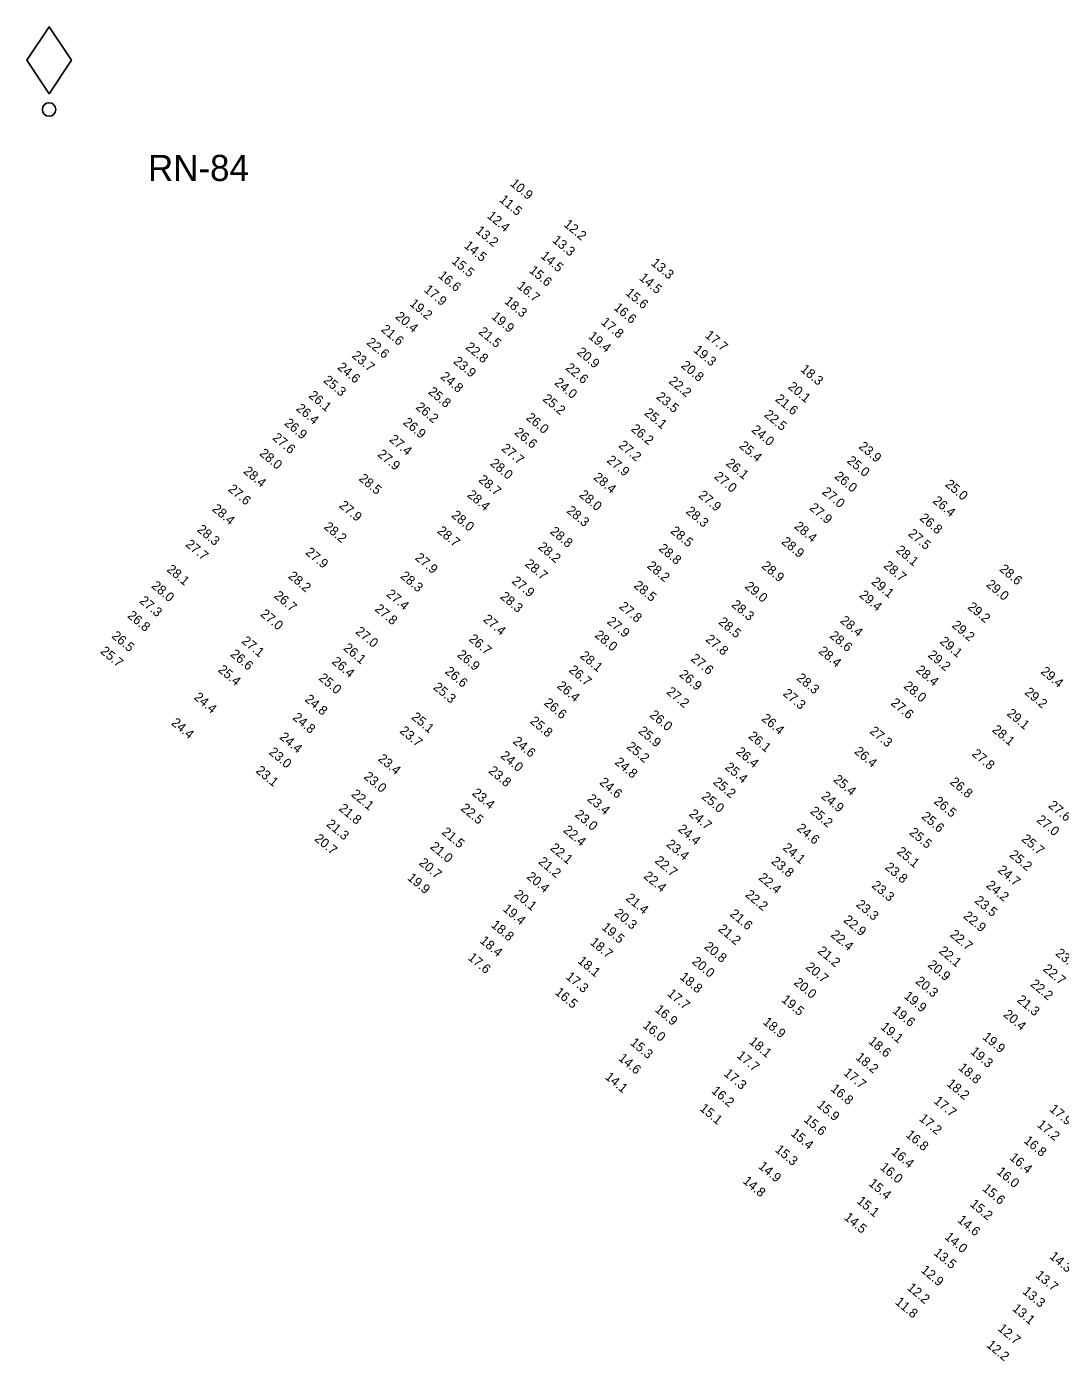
# Model space of a CAD drawing. Extents: x 1023796 to 1112670, y 656573 to 837340.
# Drawn here: x 1039173 to 1039727, y 765226 to 765941 of the extents above; entities that cross this region are included whole.
import ezdxf

# ---------------------------------------------------------------- set-up
doc = ezdxf.new("R2010")
doc.units = 0
doc.layers.add('V-CHAN-NAID', color=7, linetype='Continuous')
doc.layers.add('V-TOPO-SOUN', color=7, linetype='Continuous')

msp = doc.modelspace()

# ---------------------------------------------------------------- linework, layer by layer
at = {"layer": 'V-CHAN-NAID'}
msp.add_lwpolyline([(1039184.88, 765905.46), (1039196.88, 765923.46), (1039184.88, 765941.46), (1039172.88, 765923.46)], close=True, dxfattribs=at)
msp.add_circle((1039184.88, 765897.06), 3.6, dxfattribs=at)

# ---------------------------------------------------------------- texts
msp.add_text('RN-84', height=14, dxfattribs=at).set_placement((1039237.94, 765858.71))
at = {"layer": 'V-TOPO-SOUN'}
for s, p in [('10.9 ', (1039431.78, 765856.7)), ('11.5 ', (1039425.95, 765848.1)), ('12.4 ', (1039419.43, 765839.38)), ('12.2 ', (1039460.5, 765834.84)), ('13.2 ', (1039413.26, 765831.42)), ('13.3 ', (1039454.39, 765826.35)), ('14.5 ', (1039407.04, 765823.43)), ('15.5 ', (1039400.4, 765815.11)), ('14.5 ', (1039448.11, 765817.9)), ('13.3 ', (1039507.36, 765814.05)), ('16.6 ', (1039393.21, 765807.35)), ('15.6 ', (1039441.94, 765810.1)), ('14.5 ', (1039500.99, 765806.15)), ('17.9 ', (1039385.59, 765799.8)), ('16.7 ', (1039435.48, 765801.76)), ('15.6 ', (1039493.64, 765798.09)), ('19.2 ', (1039377.89, 765792.34)), ('18.3 ', (1039428.66, 765793.58)), ('16.6 ', (1039487.3, 765790.21)), ('20.4 ', (1039370.22, 765785.38)), ('19.9 ', (1039421.77, 765785.4)), ('21.6 ', (1039362.53, 765778.49)), ('21.5 ', (1039414.82, 765777.25)), ('17.8 ', (1039480.49, 765782.37)), ('22.6 ', (1039354.75, 765771.51)), ('22.8 ', (1039407.84, 765769.06)), ('19.4 ', (1039473.71, 765774.79)), ('17.7 ', (1039536.26, 765775.31)), ('23.7 ', (1039346.94, 765764.42)), ('23.9 ', (1039401.31, 765761.36)), ('20.9 ', (1039467.57, 765766.29)), ('19.3 ', (1039530.09, 765767.43)), ('24.6 ', (1039339.16, 765758.21)), ('22.6 ', (1039461.44, 765757.93)), ('20.8 ', (1039523.44, 765759.13)), ('18.3 ', (1039587.46, 765757.1)), ('25.3 ', (1039331.61, 765751.2)), ('24.8 ', (1039394.43, 765753.22)), ('24.0 ', (1039455.51, 765749.96)), ('22.2 ', (1039516.78, 765750.77)), ('20.1 ', (1039580.76, 765747.82)), ('26.1 ', (1039323.73, 765743.05)), ('25.8 ', (1039387.81, 765745.1)), ('25.2 ', (1039449.22, 765741.27)), ('23.5 ', (1039510.09, 765742.4)), ('21.6 ', (1039573.96, 765741.17)), ('26.4 ', (1039316.98, 765736.12)), ('26.2 ', (1039381.12, 765736.88)), ('25.1 ', (1039503.71, 765733.71)), ('22.5 ', (1039567.98, 765732.79)), ('26.9 ', (1039310.68, 765728.24)), ('26.9 ', (1039374.36, 765728.63)), ('26.0 ', (1039440.3, 765731.17)), ('26.2 ', (1039496.56, 765725.16)), ('27.6 ', (1039304.37, 765720.42)), ('27.4 ', (1039366.95, 765719.5)), ('26.6 ', (1039434.06, 765723.24)), ('24.0 ', (1039561.19, 765724.61)), ('28.0 ', (1039297.32, 765712.03)), ('27.9 ', (1039360.65, 765711.55)), ('27.7 ', (1039427.07, 765714.68)), ('27.2 ', (1039489.89, 765716.36)), ('25.4 ', (1039554.62, 765716.02)), ('23.9 ', (1039618.68, 765715.76)), ('28.0 ', (1039421.06, 765706.67)), ('27.9 ', (1039483.59, 765708.33)), ('26.1 ', (1039547.52, 765706.69)), ('25.0 ', (1039612.36, 765708.07)), ('28.4 ', (1039288.74, 765702.45)), ('28.5 ', (1039350.65, 765698.54)), ('28.7 ', (1039414.78, 765697.9)), ('28.4 ', (1039476.44, 765699.15)), ('27.0 ', (1039541.15, 765699.65)), ('26.0 ', (1039605.68, 765699.72)), ('27.6 ', (1039280.53, 765692.86)), ('28.4 ', (1039408.74, 765689.8)), ('28.0 ', (1039468.78, 765689.81)), ('27.9 ', (1039532.75, 765689.55)), ('27.0 ', (1039599.05, 765691.37)), ('25.0 ', (1039665.02, 765695.42)), ('28.4 ', (1039271.92, 765682.27)), ('27.9 ', (1039340.05, 765684.12)), ('27.9 ', (1039592.27, 765682.82)), ('26.4 ', (1039658.41, 765686.58)), ('28.0 ', (1039400.28, 765678.86)), ('28.3 ', (1039462.06, 765681.29)), ('28.3 ', (1039526, 765680.96)), ('26.8 ', (1039651.36, 765677.33)), ('28.3 ', (1039263.89, 765671.17)), ('28.2 ', (1039331.91, 765672.67)), ('28.7 ', (1039392.68, 765670.42)), ('28.8 ', (1039453.16, 765670.11)), ('28.5 ', (1039517.74, 765670.39)), ('28.4 ', (1039584.1, 765672.9)), ('27.5 ', (1039645.17, 765668.96)), ('27.7 ', (1039257.71, 765663.25)), ('28.2 ', (1039446.73, 765661.9)), ('28.8 ', (1039511.41, 765660.98)), ('28.9 ', (1039577.25, 765664.66)), ('27.9 ', (1039322.02, 765658.96)), ('27.9 ', (1039380.76, 765656.06)), ('28.1 ', (1039638.62, 765660.15)), ('28.1 ', (1039247.63, 765649.8)), ('28.3 ', (1039372.87, 765646.24)), ('28.7 ', (1039439.68, 765652.74)), ('28.2 ', (1039505.18, 765651.68)), ('28.9 ', (1039566.56, 765651.66)), ('28.7 ', (1039631.98, 765651.81)), ('28.6 ', (1039694.15, 765649.97)), ('28.0 ', (1039239.43, 765640.99)), ('28.2 ', (1039312.76, 765646.21)), ('27.9 ', (1039432.62, 765643.55)), ('28.5 ', (1039498.02, 765641.13)), ('29.0 ', (1039557.63, 765640.69)), ('29.1 ', (1039625.46, 765643.11)), ('29.0 ', (1039687.05, 765641.71)), ('27.3 ', (1039232.95, 765632.95)), ('26.7 ', (1039305.17, 765635.69)), ('27.4 ', (1039365.38, 765636.55)), ('28.3 ', (1039426.41, 765635.24)), ('29.4 ', (1039619, 765636.03)), ('26.8 ', (1039226.55, 765625.03)), ('27.0 ', (1039297.84, 765625.87)), ('27.8 ', (1039359.17, 765628.62)), ('27.8 ', (1039490.23, 765629.92)), ('28.3 ', (1039550.44, 765630.87)), ('29.2 ', (1039677.08, 765629.68)), ('27.4 ', (1039417.25, 765623.03)), ('27.9 ', (1039483.71, 765621.89)), ('28.5 ', (1039543.48, 765621.62)), ('28.4 ', (1039608.79, 765622.32)), ('29.2 ', (1039668.67, 765619.82)), ('26.5 ', (1039218.05, 765614.16)), ('27.1 ', (1039287.79, 765611.41)), ('27.0 ', (1039348.84, 765616.47)), ('26.7 ', (1039409.58, 765612.51)), ('28.0 ', (1039477.1, 765614.53)), ('27.8 ', (1039536.57, 765612.31)), ('28.6 ', (1039603.07, 765614.24)), ('29.1 ', (1039662.13, 765611.18)), ('25.7 ', (1039212.04, 765605.9)), ('26.6 ', (1039281.78, 765604.31)), ('26.1 ', (1039342.32, 765607.65)), ('26.9 ', (1039403.34, 765604.06)), ('28.1 ', (1039469.24, 765603.48)), ('28.4 ', (1039597.17, 765605.92)), ('29.2 ', (1039655.78, 765603.89)), ('26.4 ', (1039336.15, 765600.35)), ('27.6 ', (1039528.61, 765601.94)), ('25.4 ', (1039275.14, 765595.99)), ('25.0 ', (1039329.09, 765591.56)), ('26.6 ', (1039396.81, 765595.09)), ('26.7 ', (1039463.24, 765595.87)), ('26.9 ', (1039522.42, 765593.47)), ('28.3 ', (1039585.39, 765591.55)), ('28.4 ', (1039649.4, 765595.84)), ('29.4 ', (1039716.27, 765595.04)), ('25.3 ', (1039390.49, 765586.6)), ('26.4 ', (1039456.92, 765587.33)), ('27.2 ', (1039515.61, 765584.16)), ('27.3 ', (1039578.05, 765583.26)), ('28.0 ', (1039642.77, 765587.23)), ('29.2 ', (1039707.64, 765583.9)), ('24.4 ', (1039262.21, 765581.21)), ('24.8 ', (1039321.65, 765580.12)), ('26.6 ', (1039449.91, 765578.18)), ('27.6 ', (1039635.89, 765578.19)), ('24.4 ', (1039250.05, 765567.54)), ('24.8 ', (1039315.17, 765570.37)), ('25.1 ', (1039378.83, 765570.62)), ('25.8 ', (1039442.4, 765568.43)), ('26.0 ', (1039506.57, 765571.72)), ('26.4 ', (1039566.56, 765569.8)), ('29.1 ', (1039698.11, 765572.54)), ('23.7 ', (1039372.58, 765563.19)), ('25.9 ', (1039500.54, 765563.08)), ('26.1 ', (1039559.51, 765560.37)), ('27.3 ', (1039624.52, 765563.06)), ('28.1 ', (1039690.21, 765563.82)), ('24.4 ', (1039308.12, 765559.9)), ('24.6 ', (1039433.2, 765557.59)), ('25.2 ', (1039494.24, 765554.75)), ('23.0 ', (1039302.37, 765551.8)), ('23.4 ', (1039360.91, 765548.26)), ('24.0 ', (1039426.58, 765549.88)), ('24.8 ', (1039487.88, 765546.4)), ('26.4 ', (1039552.92, 765551.96)), ('26.4 ', (1039616.33, 765552.2)), ('27.8 ', (1039679.38, 765550.91)), ('23.1 ', (1039295.37, 765541.88)), ('23.8 ', (1039420.15, 765541.76)), ('25.4 ', (1039546.92, 765543.71)), ('23.0 ', (1039353.29, 765538.69)), ('24.6 ', (1039479.64, 765535.61)), ('25.2 ', (1039540.6, 765535.74)), ('25.4 ', (1039605.09, 765537.08)), ('26.8 ', (1039667.63, 765535.79)), ('22.1 ', (1039346.55, 765529.25)), ('23.4 ', (1039411.36, 765529.83)), ('23.4 ', (1039473.09, 765526.75)), ('25.0 ', (1039534.41, 765527.91)), ('24.9 ', (1039598.56, 765528.15)), ('26.5 ', (1039658.97, 765525.41)), ('21.8 ', (1039339.88, 765521.62)), ('22.5 ', (1039405.3, 765521.68)), ('23.0 ', (1039466.48, 765518.3)), ('24.7 ', (1039527.7, 765518.67)), ('25.2 ', (1039592.6, 765520.07)), ('27.6 ', (1039720.41, 765523.22)), ('21.3 ', (1039333.2, 765513.21)), ('24.4 ', (1039521.69, 765510.53)), ('24.6 ', (1039585.49, 765510.96)), ('25.6 ', (1039652.33, 765517.29)), ('27.0 ', (1039714.08, 765515.46)), ('20.7 ', (1039326.87, 765505.37)), ('21.5 ', (1039395.11, 765508.89)), ('22.4 ', (1039460.27, 765509.99)), ('25.5 ', (1039645.82, 765508.7)), ('25.7 ', (1039706, 765505.23)), ('21.0 ', (1039388.85, 765501.13)), ('22.1 ', (1039453.2, 765500.4)), ('23.4 ', (1039515.51, 765502.39)), ('24.1 ', (1039577.94, 765500.53)), ('25.1 ', (1039639.11, 765498.44)), ('25.2 ', (1039699.48, 765496.74)), ('20.7 ', (1039382.89, 765492.47)), ('21.2 ', (1039446.88, 765493.06)), ('22.7 ', (1039509.3, 765493.57)), ('23.8 ', (1039571.73, 765493.25)), ('23.8 ', (1039632.75, 765490.06)), ('19.9 ', (1039376.67, 765484.39)), ('20.4 ', (1039440.63, 765485.01)), ('22.4 ', (1039503.32, 765485.3)), ('22.4 ', (1039564.97, 765484.46)), ('24.7 ', (1039693.23, 765488.55)), ('20.1 ', (1039433.89, 765475.39)), ('22.2 ', (1039557.79, 765475.39)), ('23.3 ', (1039625.62, 765480.31)), ('24.2 ', (1039687.04, 765480.37)), ('19.4 ', (1039427.86, 765467.76)), ('21.4 ', (1039493.78, 765473.5)), ('23.3 ', (1039617.24, 765470.13)), ('23.5 ', (1039680.84, 765472.16)), ('20.3 ', (1039487.63, 765465.33)), ('21.6 ', (1039549.58, 765464.99)), ('22.9 ', (1039610.5, 765461.79)), ('22.9 ', (1039674.8, 765463.9)), ('18.8 ', (1039421.59, 765459.08)), ('19.5 ', (1039480.89, 765457.84)), ('21.2 ', (1039543.32, 765456.96)), ('22.4 ', (1039603.65, 765453.89)), ('22.7 ', (1039667.6, 765453.98)), ('18.4 ', (1039415.55, 765450.64)), ('18.7 ', (1039474.62, 765449.8)), ('20.8 ', (1039535.79, 765447.51)), ('17.6 ', (1039409.14, 765441.61)), ('18.1 ', (1039467.99, 765439.85)), ('20.0 ', (1039529.26, 765439.53)), ('21.2 ', (1039596.67, 765445.16)), ('22.1 ', (1039661.67, 765445.15)), ('23.2 ', (1039724.22, 765443.92)), ('20.7 ', (1039590.24, 765436.58)), ('20.9 ', (1039655.7, 765437.75)), ('22.7 ', (1039717.54, 765435.56)), ('17.3 ', (1039461.61, 765431.35)), ('18.8 ', (1039522.73, 765431.15)), ('20.0 ', (1039583.89, 765428.23)), ('20.3 ', (1039649.12, 765428.93)), ('22.2 ', (1039710.73, 765427.43)), ('16.5 ', (1039455.79, 765422.98)), ('17.7 ', (1039516, 765422.3)), ('19.5 ', (1039577.28, 765419.04)), ('19.9 ', (1039642.94, 765420.95)), ('21.3 ', (1039703.55, 765418.93)), ('16.9 ', (1039509.39, 765413.78)), ('19.6 ', (1039636.78, 765413.13)), ('20.4 ', (1039696.26, 765411.1)), ('16.0 ', (1039502.92, 765405.22)), ('18.9 ', (1039567.33, 765407.07)), ('19.1 ', (1039630.46, 765404.4)), ('18.1 ', (1039559.87, 765396.58)), ('18.6 ', (1039623.84, 765396.74)), ('19.9 ', (1039685.07, 765399.01)), ('15.3 ', (1039496.15, 765395.95)), ('17.7 ', (1039553.28, 765389.1)), ('19.3 ', (1039678.54, 765391.18)), ('14.6 ', (1039489.81, 765387.64)), ('18.2 ', (1039617.06, 765388.14)), ('18.8 ', (1039672.15, 765382.52)), ('14.1 ', (1039482.64, 765377.66)), ('17.3 ', (1039546.36, 765379.43)), ('17.7 ', (1039610.53, 765379.83)), ('16.2 ', (1039539.74, 765370.16)), ('16.8 ', (1039603.65, 765371.26)), ('18.2 ', (1039665.9, 765373.95)), ('15.1 ', (1039533.39, 765360.72)), ('15.9 ', (1039596.26, 765362.61)), ('17.7 ', (1039658.94, 765364.68)), ('17.9 ', (1039720.99, 765360.34)), ('15.6 ', (1039589.18, 765354.77)), ('17.2 ', (1039651.09, 765355.28)), ('15.4 ', (1039582.26, 765347.33)), ('16.8 ', (1039643.95, 765346.59)), ('17.2 ', (1039714.34, 765352.03)), ('16.8 ', (1039707.22, 765343.44)), ('15.3 ', (1039573.82, 765338.64)), ('16.4 ', (1039636.19, 765337.34)), ('16.4 ', (1039699.57, 765334.4)), ('14.9 ', (1039564.9, 765329.69)), ('16.0 ', (1039630.13, 765329.17)), ('16.0 ', (1039692.65, 765326.79)), ('14.8 ', (1039556.54, 765321.8)), ('15.4 ', (1039623.98, 765320.51)), ('15.6 ', (1039685.02, 765317.75)), ('15.1 ', (1039617.61, 765311.1)), ('15.2 ', (1039678.37, 765309.41)), ('14.5 ', (1039610.82, 765302.31)), ('14.6 ', (1039671.62, 765300.88)), ('14.0 ', (1039664.78, 765291.81)), ('13.5 ', (1039658.9, 765283.28)), ('14.3 ', (1039720.98, 765281.38)), ('12.9 ', (1039652.06, 765274.01)), ('13.7 ', (1039713.43, 765271.23)), ('12.2 ', (1039644.65, 765264.55)), ('13.3 ', (1039706.53, 765262.59)), ('11.8 ', (1039638.23, 765256.88)), ('13.1 ', (1039701.05, 765253.42)), ('12.7 ', (1039693.29, 765242.67)), ('12.2 ', (1039687.22, 765233.88))]:
    msp.add_text(s, height=5, rotation=320, dxfattribs=at).set_placement(p)

doc.saveas('drawing.dxf')
